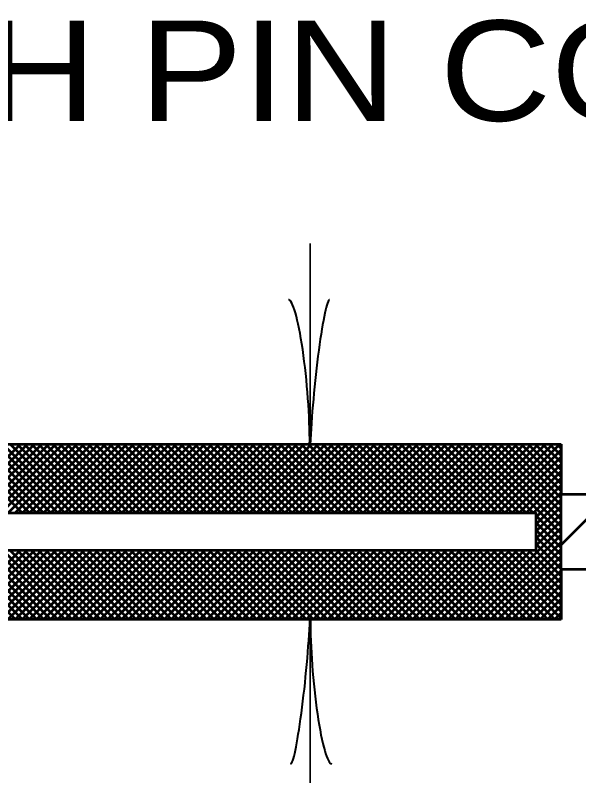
# Model space of a CAD drawing. Extents: x -32 to 824, y -6 to 538.
# Drawn here: x 465.03 to 478.5, y 168.94 to 187.14 of the extents above; entities that cross this region are included whole.
import ezdxf

# ---------------------------------------------------------------- set-up
doc = ezdxf.new("R2010")
doc.units = 0
doc.header["$LTSCALE"] = 1.1
doc.layers.add('1', color=7, linetype='Continuous', lineweight=53)

msp = doc.modelspace()

# ---------------------------------------------------------------- linework, layer by layer
at = {"layer": '1', "lineweight": 35}
for p, q in [((472.079, 176.881), (472.079, 181.681)), ((472.079, 172.681), (472.079, 157.562))]:
    msp.add_line(p, q, dxfattribs=at)
at = {"layer": '1'}
for p, q in [((463.502, 175.231), (465.152, 176.881)), ((465.198, 175.231), (463.548, 176.881)), ((463.671, 175.231), (465.321, 176.881)), ((463.679, 176.881), (478.079, 176.881)), ((465.367, 175.231), (463.717, 176.881)), ((463.841, 175.231), (465.491, 176.881)), ((465.537, 175.231), (463.887, 176.881)), ((464.011, 175.231), (465.661, 176.881)), ((465.707, 175.231), (464.057, 176.881)), ((464.18, 175.231), (465.83, 176.881)), ((465.877, 175.231), (464.227, 176.881)), ((464.35, 175.231), (466, 176.881)), ((466.046, 175.231), (464.396, 176.881)), ((464.52, 175.231), (466.17, 176.881)), ((466.216, 175.231), (464.566, 176.881)), ((464.69, 175.231), (466.34, 176.881)), ((466.386, 175.231), (464.736, 176.881)), ((464.859, 175.231), (466.509, 176.881)), ((466.555, 175.231), (464.905, 176.881)), ((465.029, 175.231), (466.679, 176.881)), ((466.725, 175.231), (465.075, 176.881)), ((465.199, 175.231), (466.849, 176.881)), ((466.895, 175.231), (465.245, 176.881)), ((465.368, 175.231), (467.018, 176.881)), ((467.064, 175.231), (465.414, 176.881)), ((465.538, 175.231), (467.188, 176.881)), ((467.234, 175.231), (465.584, 176.881)), ((465.708, 175.231), (467.358, 176.881)), ((467.404, 175.231), (465.754, 176.881)), ((465.877, 175.231), (467.528, 176.881)), ((467.574, 175.231), (465.924, 176.881)), ((466.047, 175.231), (467.697, 176.881)), ((467.743, 175.231), (466.093, 176.881)), ((466.217, 175.231), (467.867, 176.881)), ((467.913, 175.231), (466.263, 176.881)), ((466.387, 175.231), (468.037, 176.881)), ((468.083, 175.231), (466.433, 176.881)), ((466.556, 175.231), (468.206, 176.881)), ((468.252, 175.231), (466.602, 176.881)), ((466.726, 175.231), (468.376, 176.881)), ((468.422, 175.231), (466.772, 176.881)), ((466.896, 175.231), (468.546, 176.881)), ((468.592, 175.231), (466.942, 176.881)), ((467.065, 175.231), (468.715, 176.881)), ((468.762, 175.231), (467.112, 176.881)), ((467.235, 175.231), (468.885, 176.881)), ((468.931, 175.231), (467.281, 176.881)), ((467.405, 175.231), (469.055, 176.881)), ((469.101, 175.231), (467.451, 176.881)), ((467.575, 175.231), (469.225, 176.881)), ((469.271, 175.231), (467.621, 176.881)), ((467.744, 175.231), (469.394, 176.881)), ((469.44, 175.231), (467.79, 176.881)), ((467.914, 175.231), (469.564, 176.881)), ((469.61, 175.231), (467.96, 176.881)), ((468.084, 175.231), (469.734, 176.881)), ((469.78, 175.231), (468.13, 176.881)), ((468.253, 175.231), (469.903, 176.881)), ((469.949, 175.231), (468.299, 176.881)), ((468.423, 175.231), (470.073, 176.881)), ((470.119, 175.231), (468.469, 176.881)), ((468.593, 175.231), (470.243, 176.881)), ((470.289, 175.231), (468.639, 176.881)), ((468.763, 175.231), (470.413, 176.881)), ((470.459, 175.231), (468.809, 176.881)), ((468.932, 175.231), (470.582, 176.881)), ((470.628, 175.231), (468.978, 176.881)), ((469.102, 175.231), (470.752, 176.881)), ((470.798, 175.231), (469.148, 176.881)), ((469.272, 175.231), (470.922, 176.881)), ((470.968, 175.231), (469.318, 176.881)), ((469.441, 175.231), (471.091, 176.881)), ((471.137, 175.231), (469.487, 176.881)), ((469.611, 175.231), (471.261, 176.881)), ((471.307, 175.231), (469.657, 176.881)), ((469.781, 175.231), (471.431, 176.881)), ((471.477, 175.231), (469.827, 176.881)), ((469.95, 175.231), (471.6, 176.881)), ((471.647, 175.231), (469.997, 176.881)), ((470.12, 175.231), (471.77, 176.881)), ((471.816, 175.231), (470.166, 176.881)), ((470.29, 175.231), (471.94, 176.881)), ((471.986, 175.231), (470.336, 176.881)), ((470.46, 175.231), (472.11, 176.881)), ((472.156, 175.231), (470.506, 176.881)), ((470.629, 175.231), (472.279, 176.881)), ((472.325, 175.231), (470.675, 176.881)), ((470.799, 175.231), (472.449, 176.881)), ((472.495, 175.231), (470.845, 176.881)), ((470.969, 175.231), (472.619, 176.881)), ((472.665, 175.231), (471.015, 176.881)), ((471.138, 175.231), (472.788, 176.881)), ((472.834, 175.231), (471.184, 176.881)), ((471.308, 175.231), (472.958, 176.881)), ((473.004, 175.231), (471.354, 176.881)), ((471.478, 175.231), (473.128, 176.881)), ((473.174, 175.231), (471.524, 176.881)), ((471.648, 175.231), (473.298, 176.881)), ((473.344, 175.231), (471.694, 176.881)), ((471.817, 175.231), (473.467, 176.881)), ((473.513, 175.231), (471.863, 176.881)), ((471.987, 175.231), (473.637, 176.881)), ((473.683, 175.231), (472.033, 176.881)), ((472.157, 175.231), (473.807, 176.881)), ((473.853, 175.231), (472.203, 176.881)), ((472.326, 175.231), (473.976, 176.881)), ((474.022, 175.231), (472.372, 176.881)), ((472.496, 175.231), (474.146, 176.881)), ((474.192, 175.231), (472.542, 176.881)), ((472.666, 175.231), (474.316, 176.881)), ((474.362, 175.231), (472.712, 176.881)), ((472.835, 175.231), (474.485, 176.881)), ((474.532, 175.231), (472.882, 176.881)), ((473.005, 175.231), (474.655, 176.881)), ((474.701, 175.231), (473.051, 176.881)), ((473.175, 175.231), (474.825, 176.881)), ((474.871, 175.231), (473.221, 176.881)), ((473.345, 175.231), (474.995, 176.881)), ((475.041, 175.231), (473.391, 176.881)), ((473.514, 175.231), (475.164, 176.881)), ((475.21, 175.231), (473.56, 176.881)), ((473.684, 175.231), (475.334, 176.881)), ((475.38, 175.231), (473.73, 176.881)), ((473.854, 175.231), (475.504, 176.881)), ((475.55, 175.231), (473.9, 176.881)), ((474.023, 175.231), (475.673, 176.881)), ((475.719, 175.231), (474.069, 176.881)), ((474.193, 175.231), (475.843, 176.881)), ((475.889, 175.231), (474.239, 176.881)), ((474.363, 175.231), (476.013, 176.881)), ((476.059, 175.231), (474.409, 176.881)), ((474.533, 175.231), (476.183, 176.881)), ((476.228, 175.231), (474.579, 176.881)), ((474.702, 175.231), (476.352, 176.881)), ((476.398, 175.231), (474.748, 176.881)), ((474.872, 175.231), (476.522, 176.881)), ((476.568, 175.231), (474.918, 176.881)), ((475.042, 175.231), (476.692, 176.881)), ((476.738, 175.231), (475.088, 176.881)), ((475.211, 175.231), (476.861, 176.881)), ((476.907, 175.231), (475.257, 176.881)), ((475.381, 175.231), (477.031, 176.881)), ((477.077, 175.231), (475.427, 176.881)), ((475.551, 175.231), (477.201, 176.881)), ((477.247, 175.231), (475.597, 176.881)), ((475.72, 175.231), (477.37, 176.881)), ((477.416, 175.231), (475.766, 176.881)), ((475.89, 175.231), (477.54, 176.881)), ((478.079, 174.738), (475.936, 176.881)), ((476.06, 175.231), (477.71, 176.881)), ((478.079, 174.908), (476.106, 176.881)), ((476.23, 175.231), (477.88, 176.881)), ((478.079, 175.078), (476.276, 176.881)), ((476.399, 175.231), (478.049, 176.881)), ((478.079, 175.247), (476.445, 176.881)), ((478.079, 175.417), (476.615, 176.881)), ((478.079, 175.587), (476.785, 176.881)), ((478.079, 175.756), (476.954, 176.881)), ((478.079, 175.926), (477.124, 176.881)), ((478.079, 176.096), (477.294, 176.881)), ((478.079, 176.265), (477.464, 176.881)), ((478.079, 176.435), (477.633, 176.881)), ((478.079, 176.605), (477.803, 176.881)), ((478.079, 176.775), (477.973, 176.881)), ((478.079, 176.881), (478.079, 175.681)), ((476.569, 175.231), (478.079, 176.741)), ((476.739, 175.231), (478.079, 176.571)), ((476.908, 175.231), (478.079, 176.401)), ((477.078, 175.231), (478.079, 176.232)), ((477.248, 175.231), (478.079, 176.062)), ((477.418, 175.231), (478.079, 175.892)), ((477.479, 175.123), (478.079, 175.722)), ((478.079, 174.468), (479.292, 175.681)), ((477.479, 174.953), (478.079, 175.553)), ((477.479, 174.783), (478.079, 175.383)), ((477.479, 174.613), (478.079, 175.213)), ((478.079, 174.568), (477.479, 175.168)), ((477.479, 174.444), (478.079, 175.044)), ((478.079, 174.399), (477.479, 174.999)), ((475.886, 172.681), (478.079, 174.874)), ((478.079, 174.229), (477.479, 174.829)), ((476.055, 172.681), (478.079, 174.704)), ((478.079, 174.059), (477.479, 174.659)), ((476.225, 172.681), (478.079, 174.535)), ((478.079, 173.889), (477.479, 174.49)), ((465.032, 172.681), (463.382, 174.331)), ((463.497, 172.681), (465.147, 174.331)), ((465.202, 172.681), (463.552, 174.331)), ((463.667, 172.681), (465.317, 174.331)), ((465.372, 172.681), (463.722, 174.331)), ((463.837, 172.681), (465.487, 174.331)), ((465.542, 172.681), (463.892, 174.331)), ((464.006, 172.681), (465.656, 174.331)), ((465.711, 172.681), (464.061, 174.331)), ((464.176, 172.681), (465.826, 174.331)), ((465.881, 172.681), (464.231, 174.331)), ((464.346, 172.681), (465.996, 174.331)), ((466.051, 172.681), (464.401, 174.331)), ((464.515, 172.681), (466.165, 174.331)), ((466.22, 172.681), (464.57, 174.331)), ((464.685, 172.681), (466.335, 174.331)), ((466.39, 172.681), (464.74, 174.331)), ((464.855, 172.681), (466.505, 174.331)), ((466.56, 172.681), (464.91, 174.331)), ((465.025, 172.681), (466.675, 174.331)), ((466.729, 172.681), (465.079, 174.331)), ((465.194, 172.681), (466.844, 174.331)), ((466.899, 172.681), (465.249, 174.331)), ((465.364, 172.681), (467.014, 174.331)), ((467.069, 172.681), (465.419, 174.331)), ((465.534, 172.681), (467.184, 174.331)), ((467.239, 172.681), (465.589, 174.331)), ((465.703, 172.681), (467.353, 174.331)), ((467.408, 172.681), (465.758, 174.331)), ((465.873, 172.681), (467.523, 174.331)), ((467.578, 172.681), (465.928, 174.331)), ((466.043, 172.681), (467.693, 174.331)), ((467.748, 172.681), (466.098, 174.331)), ((466.213, 172.681), (467.863, 174.331)), ((467.917, 172.681), (466.267, 174.331)), ((466.382, 172.681), (468.032, 174.331)), ((468.087, 172.681), (466.437, 174.331)), ((466.552, 172.681), (468.202, 174.331)), ((468.257, 172.681), (466.607, 174.331)), ((466.722, 172.681), (468.372, 174.331)), ((468.427, 172.681), (466.776, 174.331)), ((466.891, 172.681), (468.541, 174.331)), ((468.596, 172.681), (466.946, 174.331)), ((467.061, 172.681), (468.711, 174.331)), ((468.766, 172.681), (467.116, 174.331)), ((467.231, 172.681), (468.881, 174.331)), ((468.936, 172.681), (467.286, 174.331)), ((467.4, 172.681), (469.05, 174.331)), ((469.105, 172.681), (467.455, 174.331)), ((467.57, 172.681), (469.22, 174.331)), ((469.275, 172.681), (467.625, 174.331)), ((467.74, 172.681), (469.39, 174.331)), ((469.445, 172.681), (467.795, 174.331)), ((467.91, 172.681), (469.56, 174.331)), ((469.614, 172.681), (467.964, 174.331)), ((468.079, 172.681), (469.729, 174.331)), ((469.784, 172.681), (468.134, 174.331)), ((468.249, 172.681), (469.899, 174.331)), ((469.954, 172.681), (468.304, 174.331)), ((468.419, 172.681), (470.069, 174.331)), ((470.124, 172.681), (468.474, 174.331)), ((468.588, 172.681), (470.238, 174.331)), ((470.293, 172.681), (468.643, 174.331)), ((468.758, 172.681), (470.408, 174.331)), ((470.463, 172.681), (468.813, 174.331)), ((468.928, 172.681), (470.578, 174.331)), ((470.633, 172.681), (468.983, 174.331)), ((469.098, 172.681), (470.748, 174.331)), ((470.802, 172.681), (469.152, 174.331)), ((469.267, 172.681), (470.917, 174.331)), ((470.972, 172.681), (469.322, 174.331)), ((469.437, 172.681), (471.087, 174.331)), ((471.142, 172.681), (469.492, 174.331)), ((469.607, 172.681), (471.257, 174.331)), ((471.312, 172.681), (469.662, 174.331)), ((469.776, 172.681), (471.426, 174.331)), ((471.481, 172.681), (469.831, 174.331)), ((469.946, 172.681), (471.596, 174.331)), ((471.651, 172.681), (470.001, 174.331)), ((470.116, 172.681), (471.766, 174.331)), ((471.821, 172.681), (470.171, 174.331)), ((470.285, 172.681), (471.935, 174.331)), ((471.99, 172.681), (470.34, 174.331)), ((470.455, 172.681), (472.105, 174.331)), ((472.16, 172.681), (470.51, 174.331)), ((470.625, 172.681), (472.275, 174.331)), ((472.33, 172.681), (470.68, 174.331)), ((470.795, 172.681), (472.445, 174.331)), ((472.499, 172.681), (470.849, 174.331)), ((470.964, 172.681), (472.614, 174.331)), ((472.669, 172.681), (471.019, 174.331)), ((471.134, 172.681), (472.784, 174.331)), ((472.839, 172.681), (471.189, 174.331)), ((471.304, 172.681), (472.954, 174.331)), ((473.009, 172.681), (471.359, 174.331)), ((471.473, 172.681), (473.123, 174.331)), ((473.178, 172.681), (471.528, 174.331)), ((471.643, 172.681), (473.293, 174.331)), ((473.348, 172.681), (471.698, 174.331)), ((471.813, 172.681), (473.463, 174.331)), ((473.518, 172.681), (471.868, 174.331)), ((471.983, 172.681), (473.633, 174.331)), ((473.687, 172.681), (472.037, 174.331)), ((472.152, 172.681), (473.802, 174.331)), ((473.857, 172.681), (472.207, 174.331)), ((472.322, 172.681), (473.972, 174.331)), ((474.027, 172.681), (472.377, 174.331)), ((472.492, 172.681), (474.142, 174.331)), ((474.197, 172.681), (472.547, 174.331)), ((472.661, 172.681), (474.311, 174.331)), ((474.366, 172.681), (472.716, 174.331)), ((472.831, 172.681), (474.481, 174.331)), ((474.536, 172.681), (472.886, 174.331)), ((473.001, 172.681), (474.651, 174.331)), ((474.706, 172.681), (473.056, 174.331)), ((473.17, 172.681), (474.82, 174.331)), ((474.875, 172.681), (473.225, 174.331)), ((473.34, 172.681), (474.99, 174.331)), ((475.045, 172.681), (473.395, 174.331)), ((473.51, 172.681), (475.16, 174.331)), ((475.215, 172.681), (473.565, 174.331)), ((473.68, 172.681), (475.329, 174.331)), ((475.384, 172.681), (473.734, 174.331)), ((473.849, 172.681), (475.499, 174.331)), ((475.554, 172.681), (473.904, 174.331)), ((474.019, 172.681), (475.669, 174.331)), ((475.724, 172.681), (474.074, 174.331)), ((474.189, 172.681), (475.839, 174.331)), ((475.894, 172.681), (474.244, 174.331)), ((474.358, 172.681), (476.008, 174.331)), ((476.063, 172.681), (474.413, 174.331)), ((474.528, 172.681), (476.178, 174.331)), ((476.233, 172.681), (474.583, 174.331)), ((474.698, 172.681), (476.348, 174.331)), ((476.403, 172.681), (474.753, 174.331)), ((474.868, 172.681), (476.518, 174.331)), ((476.572, 172.681), (474.922, 174.331)), ((475.037, 172.681), (476.687, 174.331)), ((476.742, 172.681), (475.092, 174.331)), ((475.207, 172.681), (476.857, 174.331)), ((476.912, 172.681), (475.262, 174.331)), ((475.377, 172.681), (477.027, 174.331)), ((477.082, 172.681), (475.432, 174.331)), ((475.546, 172.681), (477.196, 174.331)), ((477.251, 172.681), (475.601, 174.331)), ((475.716, 172.681), (477.366, 174.331)), ((477.421, 172.681), (475.771, 174.331)), ((477.591, 172.681), (475.941, 174.331)), ((477.76, 172.681), (476.11, 174.331)), ((477.93, 172.681), (476.28, 174.331)), ((476.395, 172.681), (478.079, 174.365)), ((478.079, 172.702), (476.45, 174.331)), ((476.565, 172.681), (478.079, 174.195)), ((478.079, 172.871), (476.619, 174.331)), ((478.079, 173.041), (476.789, 174.331)), ((478.079, 173.211), (476.959, 174.331)), ((478.079, 173.38), (477.129, 174.331)), ((478.079, 173.55), (477.298, 174.331)), ((478.079, 173.72), (477.468, 174.331)), ((476.734, 172.681), (478.079, 174.026)), ((476.904, 172.681), (478.079, 173.856)), ((478.079, 173.881), (478.079, 172.681)), ((477.074, 172.681), (478.079, 173.686)), ((477.243, 172.681), (478.079, 173.516)), ((477.413, 172.681), (478.079, 173.347)), ((477.583, 172.681), (478.079, 173.177)), ((477.752, 172.681), (478.079, 173.007)), ((477.922, 172.681), (478.079, 172.838)), ((478.079, 172.681), (463.679, 172.681))]:
    msp.add_line(p, q, dxfattribs=at)
for points in [[(478.079, 173.881), (478.079, 175.681), (489.479, 175.681), (489.479, 173.881)], [(452.879, 174.331), (452.879, 175.231), (477.479, 175.231), (477.479, 174.331)]]:
    msp.add_lwpolyline(points, close=True, dxfattribs=at)
at = {"layer": '1', "lineweight": 40}
for centre, major_axis, ratio, start_param, end_param in [((471.747, 178.19), (0.187, -2.143), 0.122415, 0.896353, 3.141593), ((471.747, 178.19), (0.187, -2.143), 0.122415, 0.896353, 3.141593), ((472.333, 178.225), (-0.211, -2.108), 0.07063, 3.140715, 5.41811), ((472.333, 178.225), (-0.211, -2.108), 0.07063, 3.140715, 5.41811), ((471.825, 171.336), (0.211, 2.108), 0.07063, 3.140715, 5.41811), ((471.825, 171.336), (0.211, 2.108), 0.07063, 3.140715, 5.41811), ((472.41, 171.371), (-0.187, 2.143), 0.122415, 0.896353, 3.141593), ((472.41, 171.371), (-0.187, 2.143), 0.122415, 0.896353, 3.141593)]:
    msp.add_ellipse(centre, major_axis=major_axis, ratio=ratio, start_param=start_param, end_param=end_param, dxfattribs=at)

# ---------------------------------------------------------------- texts
at = {"layer": '1', "width": 1.15}
msp.add_text('RECEPTACLE (WITH PIN CONTACT)', height=2.4, dxfattribs=at).set_placement((430.679, 184.615))

doc.saveas('drawing.dxf')
